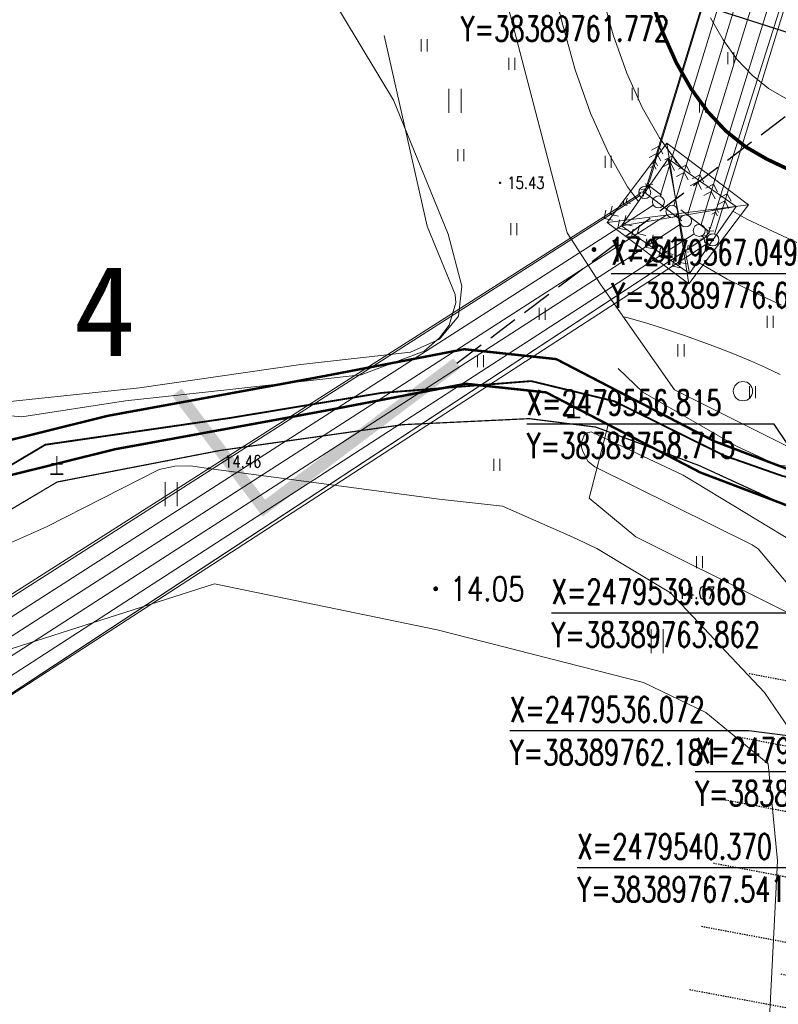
# Model space of a CAD drawing. Header units: millimetres. Extents: x 38389465 to 38395088, y 2473666 to 2480744.
# Tile 103 of 1056: x 38389692 to 38389755, y 2479515 to 2479596. Entities that reach past the tile are written whole.
import ezdxf
from ezdxf.enums import TextEntityAlignment as Align

# ---------------------------------------------------------------- set-up
doc = ezdxf.new("R2010")
doc.units = ezdxf.units.MM
doc.header["$LTSCALE"] = 2
for name, pattern in [('DASH', [0.35, 0.25, -0.1]), ('DOTE', [2.42, 2, -0.2, 0.02, -0.2]), ('X2', [10, 8, -2]), ('X5', [3, 2, -1])]:
    doc.linetypes.add(name, pattern=pattern)
doc.layers.get('0').update_dxf_attribs({"linetype": 'CONTINUOUS', "lineweight": 9})
doc.layers.get('Defpoints').update_dxf_attribs({"linetype": 'CONTINUOUS', "lineweight": 9})
for name, color, linetype in [('DIM_COOR', 3, 'CONTINUOUS'), ('DIM_SYMB', 3, 'CONTINUOUS'), ('GCD', 251, 'CONTINUOUS'), ('PUB_TEXT', 7, 'CONTINUOUS'), ('w-场地台阶', 13, 'DOTE'), ('远期红线', 30, 'CONTINUOUS')]:
    doc.layers.add(name, color=color, linetype=linetype)
for name, color, linetype, lineweight in [('下沉式地面绿化', 80, 'CONTINUOUS', 9), ('地形图', 251, 'CONTINUOUS', 9), ('普通绿地填充', 114, 'CONTINUOUS', 9)]:
    doc.layers.add(name, color=color, linetype=linetype, lineweight=lineweight)
doc.styles.add('_TCH_DIM', font='SIMPLEX', dxfattribs={"bigfont": 'GBCBIG'})
doc.styles.add('HZ', font='txt.shx', dxfattribs={"width": 0.8, "bigfont": 'hztxt.shx'})
doc.styles.add('正等线体', font='rs.shx', dxfattribs={"bigfont": 'hztxt.shx'})
doc.styles.add('黑体', font='simhei.ttf', dxfattribs={"height": 3.5})
doc.linetypes.add('10421', pattern='A,2,[150,AAA.SHX,S=1,R=0,X=0,Y=1],1e-11', length=2)
doc.linetypes.add('10422', pattern='A,2,[150,AAA.SHX,S=1,R=0,X=0,Y=1],2,[177,AAA.SHX,S=1,R=0,X=0,Y=0.8],1e-09', length=4)
doc.linetypes.add('1161', pattern='A,0,[149,AAA.SHX,S=0.1,R=0,X=0,Y=0],-1.6', length=1.6)
doc.linetypes.add('833', pattern='A,2,[150,AAA.SHX,S=0.8,R=0,X=0,Y=0.8],2,[150,AAA.SHX,S=2,R=0,X=0,Y=2],1e-11', length=4)

# ---------------------------------------------------------------- blocks, each defined once
blk = doc.blocks.new('gc121')
for p, q in [((-0.5, -1), (-0.5, 1)), ((0.5, -1), (0.5, 1))]:
    blk.add_line(p, q)
blk = doc.blocks.new('gc013a')
at = {"linetype": 'Continuous'}
blk.add_line((0.5, 0), (4, 0), dxfattribs=at)
at = {"linetype": 'Continuous', "flags": 128}
for points in [[(2.884, 0.5), (3.384, 0), (2.884, -0.5)], [(3.5, 0.5), (4, 0), (3.5, -0.5)]]:
    blk.add_lwpolyline(points, dxfattribs=at)
blk = doc.blocks.new('gc013g')
at = {"linetype": 'Continuous', "flags": 128}
for points in [[(-1.12, 0.5), (-0.62, 0), (-1.12, -0.5)], [(-0.5, 0.5), (0, 0), (-0.5, -0.5)]]:
    blk.add_lwpolyline(points, dxfattribs=at)
blk = doc.blocks.new('GC200')
at = {"linetype": 'Continuous', "const_width": 0.2, "flags": 128}
blk.add_lwpolyline([(-0.1, 0, 1), (0.1, 0, 1)], format="xyb", close=True, dxfattribs=at)
blk = doc.blocks.new('D地块地形图')
at = {"layer": '地形图', "linetype": 'Continuous'}
for p, q in [((-516.76, -150.973), (-506.884, -119.753)), ((-514.583, -123.229), (-521.837, -147.105)), ((-520.887, -145.554), (-519.072, -157.201)), ((-522.673, -149.352), (-522.662, -149.338)), ((-522.58, -149.232), (-522.662, -149.338)), ((-522.57, -149.218), (-522.58, -149.232)), ((-641.719, -225.304), (-524.511, -150.626)), ((-525.827, -152.112), (-514.132, -150.644)), ((-517.618, -153.214), (-517.607, -153.199)), ((-517.607, -153.199), (-517.525, -153.093)), ((-517.515, -153.079), (-517.525, -153.093)), ((-519.441, -154.51), (-640.244, -233.884))]:
    blk.add_line(p, q, dxfattribs=at)
at = {"layer": '地形图', "linetype": '10421', "flags": 128}
for points in [[(-587.083, -155.966), (-585.136, -164.731), (-583.551, -165.917), (-581.241, -167.284), (-580.301, -167.657), (-574.309, -168.225), (-565.72, -166.892), (-557.31, -165.98), (-557.31, -165.98), (-546.195, -164.725), (-546.195, -164.725), (-546.195, -164.725), (-540.991, -162.764), (-539.697, -161.668), (-538.906, -160.626), (-538.365, -158.771), (-538.402, -158.078), (-540.72, -152.434), (-544.291, -136.644)], [(-480.537, -175.907), (-488.594, -171.766), (-489.661, -171.41), (-492.965, -171.108), (-498.124, -171.108), (-500.839, -171.21), (-501.748, -171.051), (-506.422, -168.706), (-507.618, -167.727), (-508.018, -167.698), (-508.79, -168.158), (-509.403, -169.474), (-509.836, -171.676), (-510.515, -172.337), (-511.724, -172.215), (-515.124, -170.654), (-522.882, -166.161), (-524.917, -164.218)], [(-507.927, -223.099), (-507.918, -223.056), (-508.214, -218.938), (-507.683, -208.14), (-507.683, -208.14), (-507.683, -208.14), (-508.672, -197.166), (-509.072, -196.508), (-512.804, -191.035), (-520.583, -182.783), (-526.693, -179.123), (-526.693, -179.123), (-528.674, -178.168), (-534.498, -175.614), (-539.742, -175.024), (-558.828, -172.489), (-558.828, -172.489), (-558.828, -172.489), (-560.332, -172.275), (-561.639, -172.286), (-562.936, -172.571), (-572.245, -177.333), (-577.76, -179.757), (-578.293, -180.144), (-578.984, -180.639), (-591.985, -192.62), (-592.416, -192.944), (-603.727, -197.615), (-614.411, -202.245), (-627.933, -206.774), (-644.415, -209.623)]]:
    blk.add_lwpolyline(points, dxfattribs=at)
at = {"layer": '地形图', "linetype": 'Continuous', "flags": 128}
blk.add_lwpolyline([(-525.827, -152.112), (-520.887, -145.554), (-514.132, -150.644), (-519.072, -157.201)], close=True, dxfattribs=at)
at = {"layer": '地形图', "linetype": '10422', "const_width": 0.00000202, "flags": 128}
for points in [[(-521.043, -146.445, -0.947675), (-520, -147.128, -1.030689), (-521.043, -146.445)], [(-525.076, -152.393, -0.967501), (-524.35, -151.528, -1.060817), (-525.076, -152.393)]]:
    blk.add_lwpolyline(points, format="xyb", close=True, dxfattribs=at)
at = {"layer": '地形图', "linetype": 'X2', "const_width": 0.15, "flags": 128}
for points in [[(-537.352, -165.664), (-532.121, -165.251), (-525.236, -166.919), (-516.148, -171.412), (-511.302, -173.114), (-495.629, -176.408), (-479.329, -178.383), (-472.463, -179.49), (-456.402, -177.648), (-439.432, -173.17), (-429.305, -165.884), (-413.032, -151.88), (-401.315, -147.891), (-397.787, -147.92), (-394.038, -147.977), (-391.126, -148.727), (-389.214, -149.698), (-382.471, -154.773), (-378.783, -158.272), (-376.054, -163.462), (-369.323, -176.263), (-365.795, -182.002), (-356.184, -188.299), (-338.872, -195.117), (-327.989, -197.649), (-322.988, -197.246)], [(-537.352, -165.664), (-544.526, -166.231), (-557.043, -168.303), (-557.043, -168.303), (-572.354, -170.521), (-577.2, -173.4), (-584.833, -177.968), (-596.161, -187.899), (-605.332, -193.868), (-611.557, -197.097), (-614.579, -198.081), (-631.658, -202.557), (-645.318, -204.372)]]:
    blk.add_lwpolyline(points, dxfattribs=at)
at = {"layer": '地形图', "linetype": 'X5', "flags": 128}
blk.add_lwpolyline([(-522.824, -149.551), (-517.769, -153.412), (-517.363, -152.88), (-522.418, -149.019)], close=True, dxfattribs=at)
at = {"layer": '地形图', "linetype": '10422', "flags": 128}
for points in [[(-515.69, -151.272, 0.00000202, 0.00000202, -1.630089), (-514.512, -151.015, 0, 0, -0.567221), (-515.69, -151.272, 0.00000202, 0.00000202, 0)], [(-518.909, -155.717, 0.00000202, 0.00000202, -0.60676), (-518.822, -156.768, 0, 0, -1.594202), (-518.909, -155.717, 0.00000202, 0.00000202, 0)]]:
    blk.add_lwpolyline(points, format="xyseb", close=True, dxfattribs=at)
at = {"layer": '地形图', "linetype": 'Continuous', "flags": 128}
blk.add_lwpolyline([(-517.769, -153.412), (-640.244, -233.884)], dxfattribs=at)
at = {"layer": '地形图', "linetype": 'Continuous', "const_width": 0.1, "flags": 128}
blk.add_lwpolyline([(-495.97, -178.315), (-510.672, -175.709), (-518.202, -172.247), (-518.202, -172.247), (-526.778, -169.058), (-532.282, -168.361), (-542.746, -168.86), (-557.846, -170.99), (-557.846, -170.99), (-571.371, -173.607), (-582.553, -180.25), (-582.553, -180.25), (-582.553, -180.25), (-595.352, -190.101), (-603.786, -195.931), (-609.411, -199.487), (-614.128, -201.252), (-628.918, -204.545), (-644.748, -207.687)], dxfattribs=at)
at = {"layer": '地形图', "linetype": '833', "flags": 128}
blk.add_lwpolyline([(-488.917, -216.065), (-489.412, -215.768), (-495.868, -199.899), (-499.752, -192.624), (-508.746, -179.68), (-509.31, -179.217), (-509.31, -179.217), (-509.31, -179.217), (-519.524, -173.052), (-527.146, -169.451), (-527.496, -169.54), (-527.727, -169.723), (-527.92, -170.247), (-527.954, -170.727), (-527.827, -171.069), (-527.399, -171.903), (-526.858, -172.351), (-513.828, -178.802), (-513.317, -179.147), (-507.642, -185.914), (-501.986, -192.991), (-501.707, -193.571), (-500.937, -198.845), (-501.735, -209.443), (-503.649, -223.797)], dxfattribs=at)
at = {"layer": '地形图', "linetype": 'Continuous', "zscale": 1.000004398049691}
for name, p, xscale, yscale, rotation in [('gc121', (-540.992, -137.446), 0.5000021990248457, 0.5000021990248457, 359.999785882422), ('gc013a', (-522.418, -149.019), 0.5000021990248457, 0.5000021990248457, 73.10065060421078), ('gc013g', (-522.662, -149.338), 0.5000021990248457, 0.5000021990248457, 52.62725947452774), ('gc013g', (-522.58, -149.232), 0.5000021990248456, 0.5000021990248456, 232.6272594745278), ('gc013a', (-517.363, -152.88), 0.5000021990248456, 0.5000021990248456, 72.44648304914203), ('gc013g', (-517.607, -153.199), 0.5000021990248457, 0.5000021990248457, 52.62725935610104), ('gc013g', (-517.525, -153.093), 0.5000021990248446, 0.5000021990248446, 232.627259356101)]:
    blk.add_blockref(name, p, dxfattribs=dict(at, xscale=xscale, yscale=yscale, rotation=rotation))
at = {"layer": '地形图', "linetype": 'Continuous', "xscale": 0.5, "yscale": 0.5}
for p in [(-533.716, -138.983), (-515.583, -138.506), (-523.514, -141.478), (-517.934, -142.515), (-537.952, -146.552), (-525.736, -147.105), (-533.557, -152.673), (-531.217, -159.692), (-512.326, -160.351), (-519.712, -162.703), (-536.303, -163.592), (-513.786, -166.159), (-534.962, -172.182), (-518.177, -180.247)]:
    blk.add_blockref('gc121', p, dxfattribs=at)
at = {"layer": '地形图', "linetype": 'Continuous'}
ref = blk.add_blockref('GC200', (-534.695, -148.833), dxfattribs=dict(at, xscale=0.5, yscale=0.5, zscale=0.5))
ref.add_attrib('height', '15.43', dxfattribs={"layer": 'GCD', "linetype": 'Continuous', "height": 1, "style": '正等线体', "width": 0.8}).set_placement((-534.095, -148.833), align=Align.MIDDLE_LEFT)
for p, xscale, yscale, rotation in [((-522.824, -149.551), 0.5, 0.5, 212.5027393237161), ((-517.769, -153.412), 0.4999999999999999, 0.4999999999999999, 213.3068452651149)]:
    blk.add_blockref('gc013a', p, dxfattribs=dict(at, xscale=xscale, yscale=yscale, rotation=rotation))
ref = blk.add_blockref('GC200', (-558.828, -172.489), dxfattribs=dict(at, xscale=0.5, yscale=0.5, zscale=0.5))
ref.add_attrib('height', '14.46', dxfattribs={"layer": 'GCD', "linetype": 'Continuous', "height": 1, "style": '正等线体', "width": 0.8}).set_placement((-557.548, -171.903), align=Align.MIDDLE_LEFT)
ref = blk.add_blockref('GC200', (-520.583, -182.783), dxfattribs=dict(at, xscale=0.5, yscale=0.5, zscale=0.5))
ref.add_attrib('height', '14.07', dxfattribs={"layer": 'GCD', "linetype": 'Continuous', "height": 1, "style": '正等线体', "width": 0.8}).set_placement((-519.983, -182.783), align=Align.MIDDLE_LEFT)
at = {"layer": '地形图', "linetype": 'Continuous', "style": 'HZ', "width": 0.8}
for p in [(-528.593, -167.596), (-571.39, -172.279)]:
    blk.add_text('土', height=1.5, rotation=359.99979, dxfattribs=at).set_placement(p, align=Align.MIDDLE)
blk = doc.blocks.new('A$C524C742E')
at = {"layer": 'DIM_SYMB', "linetype": 'DASH', "ltscale": 5}
blk.add_line((262.555, -1062.605), (685.44, -745.021), dxfattribs=at)
at = {"layer": 'DIM_SYMB', "linetype": 'ByBlock', "const_width": 1}
blk.add_lwpolyline([(239.356, -1065.02), (246.562, -1074.615), (262.555, -1062.605)], dxfattribs=at)
at = {"layer": 'PUB_TEXT', "linetype": 'ByBlock', "style": '黑体'}
blk.add_text('4', height=7.511, dxfattribs=at).set_placement((230.819, -1062.023))
blk = doc.blocks.new('Gc122')
blk.add_circle((0, 0), 0.8)
blk = doc.blocks.new('gc170')
at = {"linetype": 'Continuous'}
blk.add_circle((0, 0), 0.5, dxfattribs=at)
blk = doc.blocks.new('地形图')
at = {"layer": '地形图', "color": 251, "linetype": 'Continuous'}
for p, q in [((38389798.975, 2479761.048), (38389745.248, 2479585.666)), ((38389800.293, 2479760.596), (38389746.378, 2479584.879)), ((38389801.61, 2479760.144), (38389747.508, 2479584.092)), ((38389802.927, 2479759.692), (38389748.638, 2479583.306)), ((38389804.245, 2479759.239), (38389749.768, 2479582.519)), ((38389805.562, 2479758.787), (38389750.898, 2479581.733)), ((38389747.786, 2479575.137), (38389746.008, 2479584.615)), ((38389751.65, 2479580.685), (38389742.144, 2479579.067)), ((38389740.706, 2479579.686), (38389618.249, 2479501.395)), ((38389741.837, 2479578.896), (38389618.249, 2479499.65)), ((38389742.968, 2479578.105), (38389618.249, 2479497.902)), ((38389744.1, 2479577.315), (38389618.249, 2479496.149)), ((38389745.231, 2479576.524), (38389618.249, 2479494.392)), ((38389746.362, 2479575.734), (38389618.249, 2479492.631))]:
    blk.add_line(p, q, dxfattribs=at)
at = {"layer": '地形图', "color": 251, "linetype": 'Continuous', "flags": 128}
for points in [[(38389749.519, 2479596.293), (38389750.556, 2479594.469), (38389751.705, 2479592.885), (38389752.965, 2479591.542), (38389754.337, 2479590.441), (38389755.821, 2479589.58)], [(38389756.721, 2479577.66), (38389754.646, 2479578.626), (38389752.54, 2479579.628), (38389751.382, 2479580.3)], [(38389747.324, 2479583.698), (38389746.872, 2479584.18), (38389745.29, 2479586.361), (38389743.862, 2479588.873), (38389742.588, 2479591.717), (38389741.468, 2479594.892), (38389740.502, 2479598.399), (38389739.653, 2479601.886), (38389738.887, 2479605), (38389738.201, 2479607.743), (38389737.597, 2479610.113), (38389737.075, 2479612.111), (38389736.634, 2479613.738), (38389736.275, 2479614.992), (38389735.997, 2479615.873), (38389735.626, 2479616.781), (38389734.986, 2479618.114), (38389734.078, 2479619.87), (38389733.177, 2479621.538)], [(38389743.546, 2479581.081), (38389742.657, 2479582.307), (38389741.034, 2479585.163), (38389739.586, 2479588.396), (38389738.312, 2479592.006), (38389737.214, 2479595.993), (38389736.26, 2479599.925), (38389735.421, 2479603.37), (38389734.696, 2479606.327), (38389734.087, 2479608.796), (38389733.592, 2479610.777), (38389733.211, 2479612.271), (38389732.946, 2479613.278), (38389732.795, 2479613.797), (38389732.535, 2479614.348), (38389731.946, 2479615.452), (38389731.623, 2479616.034)], [(38389755.396, 2479572.515), (38389753.23, 2479573.538), (38389750.9, 2479574.652), (38389748.577, 2479576), (38389748.455, 2479576.098)], [(38389755.301, 2479566.77), (38389754.086, 2479567.338), (38389752.823, 2479567.896), (38389751.513, 2479568.443), (38389750.155, 2479568.98), (38389748.749, 2479569.507), (38389747.296, 2479570.024), (38389745.795, 2479570.531), (38389744.246, 2479571.027), (38389742.604, 2479571.473), (38389742.322, 2479571.53)]]:
    blk.add_lwpolyline(points, dxfattribs=at)
for points, const_width in [([(38389756.062, 2479583.714), (38389754.181, 2479584.604), (38389752.417, 2479585.627), (38389750.786, 2479586.937), (38389749.288, 2479588.533), (38389747.923, 2479590.415), (38389746.691, 2479592.583), (38389745.591, 2479595.037), (38389744.624, 2479597.778)], 0.3), ([(38389944.136, 2479532.937), (38389923.388, 2479536.531), (38389904.97, 2479543.553), (38389895.438, 2479548.689), (38389886.188, 2479565.048), (38389878.008, 2479575.816), (38389872.105, 2479579.388), (38389864.855, 2479580.339), (38389855.515, 2479576.444), (38389843.957, 2479563.299), (38389836.321, 2479555.418), (38389823.668, 2479551.638), (38389819.679, 2479550.75), (38389807.473, 2479548.887), (38389794.375, 2479549.167), (38389777.292, 2479552.222), (38389760.303, 2479554.235), (38389748.684, 2479558.651), (38389735.913, 2479565.283), (38389729.246, 2479566), (38389718.507, 2479563.938), (38389714.741, 2479563.235), (38389700.204, 2479560.576), (38389688.505, 2479557.669)], 0.2)]:
    blk.add_lwpolyline(points, dxfattribs=dict(at, const_width=const_width))
at = {"layer": '地形图', "color": 251, "linetype": '10421', "flags": 128}
for points in [[(38390034.617, 2479608.863), (38390024.492, 2479595.31), (38390003.664, 2479571.985), (38389981.871, 2479553.629), (38389957.352, 2479542.247), (38389953.309, 2479542.448), (38389946.663, 2479542.904), (38389937.298, 2479543.614), (38389932.773, 2479544.972), (38389917.56, 2479556.229), (38389913.737, 2479559.711), (38389910.689, 2479560.165), (38389906.103, 2479559.104), (38389900.623, 2479557.688), (38389897.119, 2479558.22), (38389894.537, 2479560.23), (38389885.652, 2479573.773), (38389878.323, 2479583.242), (38389875.337, 2479584.834), (38389869.221, 2479586.656), (38389861.23, 2479587.026), (38389857.736, 2479585.156), (38389842.605, 2479570.289), (38389831.437, 2479559.454), (38389827.932, 2479557.741), (38389822.311, 2479555.913), (38389817.013, 2479554.833), (38389800.437, 2479553.041), (38389786.574, 2479554.523), (38389768.233, 2479558.136), (38389756.134, 2479560.68), (38389746.548, 2479565.507), (38389740.389, 2479574.284), (38389737.657, 2479578.508), (38389729.688, 2479608.974), (38389730.163, 2479613.508), (38389733.411, 2479619.128), (38389732.896, 2479624.444), (38389731.466, 2479627.003), (38389725.951, 2479630.92), (38389721.181, 2479634.513), (38389706.554, 2479647.52), (38389701.144, 2479658.614), (38389698.626, 2479689.976), (38389697.229, 2479695.231), (38389696.16, 2479697.211), (38389688.047, 2479701.341), (38389672.854, 2479704.64), (38389659.741, 2479702.71), (38389655.07, 2479700.313), (38389653.806, 2479697.081), (38389655.437, 2479669.93), (38389661.69, 2479628.761), (38389672.622, 2479597.16), (38389679.651, 2479570.261), (38389680.923, 2479562.702), (38389680.101, 2479560.241), (38389678.301, 2479557.256), (38389664.978, 2479538.428), (38389663.621, 2479537.011), (38389659.84, 2479535.162), (38389650.757, 2479533.56), (38389641.398, 2479533.441), (38389618.249, 2479530.422)], [(38389752.247, 2479485.576), (38389753.286, 2479491.263), (38389755.068, 2479526.488), (38389754.306, 2479534.538), (38389749.136, 2479538.771), (38389743.97, 2479541.27), (38389726.884, 2479545.623), (38389708.448, 2479549.418), (38389688.987, 2479543.218), (38389670.98, 2479529.271), (38389653.678, 2479523.938), (38389628.074, 2479516.962), (38389618.249, 2479516.692)]]:
    blk.add_lwpolyline(points, dxfattribs=at)
blk.add_lwpolyline([(38389662.161, 2479651.391), (38389668.552, 2479615.119), (38389675.669, 2479595.127), (38389679.703, 2479577.666), (38389682.103, 2479566.428), (38389683.114, 2479562.761), (38389683.921, 2479561.807), (38389685.513, 2479561.352), (38389687.288, 2479561.862), (38389688.315, 2479563.843), (38389689.687, 2479564.329), (38389702.231, 2479565.649), (38389715.602, 2479567.59), (38389724.667, 2479568.609), (38389727.067, 2479569.704), (38389728.639, 2479571.585), (38389728.935, 2479574.088), (38389727.803, 2479578.385), (38389723.272, 2479589.478), (38389717.736, 2479598.661), (38389715.359, 2479610.713), (38389715.341, 2479611.371), (38389715.667, 2479617.834), (38389712.6, 2479628.51), (38389708.007, 2479640.436), (38389705.676, 2479642.906), (38389704.347, 2479643.571), (38389702.63, 2479644.636), (38389701.066, 2479647.063), (38389697.637, 2479655.922), (38389694.671, 2479685.917), (38389693.801, 2479694.234), (38389692.014, 2479696.681), (38389688.436, 2479697.883), (38389682.872, 2479699.793), (38389671.645, 2479701.832), (38389662.899, 2479701.784), (38389659.554, 2479700.326), (38389657.684, 2479697.795), (38389657.17, 2479694.497)], close=True, dxfattribs=at)
at = {"layer": '地形图', "color": 251, "linetype": 'Continuous', "flags": 128}
blk.add_lwpolyline([(38389747.786, 2479575.137), (38389751.65, 2479580.685), (38389746.008, 2479584.615), (38389742.144, 2479579.067)], close=True, dxfattribs=at)
at = {"layer": '地形图', "color": 251, "linetype": 'X5', "const_width": 0.2, "flags": 128}
blk.add_lwpolyline([(38389946.048, 2479536.522), (38389926.343, 2479539.384), (38389908.078, 2479545.611), (38389897.831, 2479551.132), (38389888.938, 2479566.858), (38389880.245, 2479578.302), (38389873.216, 2479582.557), (38389864.406, 2479583.711), (38389853.549, 2479579.184), (38389841.542, 2479565.528), (38389834.558, 2479558.321), (38389823.044, 2479554.881), (38389818.67, 2479553.46), (38389807.289, 2479551.723), (38389794.657, 2479551.993), (38389777.708, 2479555.024), (38389760.983, 2479557.006), (38389749.843, 2479561.239), (38389736.745, 2479568.041), (38389729.128, 2479568.861), (38389718.094, 2479566.742), (38389714.378, 2479566.047), (38389699.608, 2479563.345), (38389687.407, 2479560.313), (38389683.287, 2479557.826), (38389677.327, 2479550.526), (38389667.577, 2479536.301), (38389662.795, 2479532.747), (38389651.662, 2479530.455), (38389638.864, 2479529.359), (38389632.321, 2479529.03), (38389630.19, 2479528.923), (38389621.138, 2479528.471), (38389618.249, 2479528.328)], dxfattribs=at)
at = {"layer": '地形图', "color": 251, "linetype": '1161', "flags": 128}
blk.add_lwpolyline([(38389741.058, 2479562.611), (38389739.485, 2479556.532), (38389743.346, 2479553.313), (38389765.37, 2479542.334), (38389778.29, 2479534.944), (38389803.117, 2479533.595), (38389812.081, 2479532.035), (38389818.34, 2479530.726), (38389820.085, 2479526.144)], dxfattribs=at)
at = {"layer": '地形图', "color": 251, "linetype": 'Continuous'}
for name, p, xscale, yscale, zscale, rotation in [('gc121', (38389728.365, 2479589.428), 1.000001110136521, 1.000001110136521, 1.000001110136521, 359.9999912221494), ('gc013a', (38389744.076, 2479581.841), 1.000001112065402, 1.000001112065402, 1.000001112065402, 72.96781400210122), ('gc013a', (38389745.204, 2479581.055), 1.00000111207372, 1.00000111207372, 1.00000111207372, 72.94250512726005), ('gc013a', (38389746.333, 2479580.269), 1.000001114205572, 1.000001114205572, 1.000001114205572, 72.91731879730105), ('gc013a', (38389747.461, 2479579.483), 1.00000111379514, 1.00000111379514, 1.00000111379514, 72.89223040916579), ('gc013a', (38389748.589, 2479578.697), 1.000001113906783, 1.000001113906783, 1.000001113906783, 72.867239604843), ('gc013a', (38389744.076, 2479581.841), 1.000001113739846, 1.000001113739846, 1.000001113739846, 212.5923362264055), ('gc170', (38389744.076, 2479581.841), 1.000001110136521, 1.000001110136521, 1.000001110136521, 359.9999912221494), ('gc013a', (38389749.718, 2479577.911), 1.000001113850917, 1.000001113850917, 1.000001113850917, 72.84234238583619), ('gc013a', (38389745.204, 2479581.055), 1.000001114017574, 1.000001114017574, 1.000001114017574, 212.6682353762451), ('gc170', (38389745.204, 2479581.055), 1.000001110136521, 1.000001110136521, 1.000001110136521, 359.9999912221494), ('gc013a', (38389746.333, 2479580.269), 1.000001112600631, 1.000001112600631, 1.000001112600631, 212.7438997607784), ('gc170', (38389746.333, 2479580.269), 1.000001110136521, 1.000001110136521, 1.000001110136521, 359.9999912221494), ('gc013a', (38389747.461, 2479579.483), 1.000001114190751, 1.000001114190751, 1.000001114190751, 212.8194463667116), ('gc170', (38389747.461, 2479579.483), 1.000001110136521, 1.000001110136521, 1.000001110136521, 359.9999912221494), ('gc170', (38389748.589, 2479578.697), 1.000001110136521, 1.000001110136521, 1.000001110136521, 359.9999912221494), ('gc013a', (38389748.589, 2479578.697), 1.000001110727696, 1.000001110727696, 1.000001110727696, 212.8948761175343), ('gc170', (38389749.718, 2479577.911), 1.000001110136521, 1.000001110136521, 1.000001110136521, 359.9999912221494), ('gc013a', (38389749.718, 2479577.911), 1.00000111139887, 1.00000111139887, 1.00000111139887, 212.9702142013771), ('Gc122', (38389752.209, 2479565.385), 1.000001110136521, 1.000001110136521, 1.000001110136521, 359.9999912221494), ('gc121', (38389704.859, 2479556.859), 1.000001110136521, 1.000001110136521, 1.000001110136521, 359.9999912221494), ('gc121', (38389745.094, 2479544.689), 1.000001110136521, 1.000001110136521, 1.000001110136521, 359.9999912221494)]:
    blk.add_blockref(name, p, dxfattribs=dict(at, xscale=xscale, yscale=yscale, zscale=zscale, rotation=rotation))
ref = blk.add_blockref('GC200', (38389739.877, 2479577.113), dxfattribs=dict(at, xscale=1.000001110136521, yscale=1.000001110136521, zscale=1.000001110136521, rotation=359.9999912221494))
ref.add_attrib('height', '17.51', dxfattribs={"layer": 'GCD', "linetype": 'Continuous', "height": 2, "rotation": 359.99999, "style": 'HZ', "width": 0.8}).set_placement((38389741.077, 2479577.113), align=Align.MIDDLE_LEFT)
ref = blk.add_blockref('GC200', (38389726.766, 2479549.023), dxfattribs=dict(at, xscale=1.000001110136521, yscale=1.000001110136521, zscale=1.000001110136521, rotation=359.9999912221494))
ref.add_attrib('height', '14.05', dxfattribs={"layer": 'GCD', "linetype": 'Continuous', "height": 2, "rotation": 359.99999, "style": 'HZ', "width": 0.8}).set_placement((38389727.966, 2479549.023), align=Align.MIDDLE_LEFT)
blk = doc.blocks.new('$LinePat$填挖边坡')
at = {"color": 0}
for p, q in [((0, 0), (0, -1500)), ((300, 0), (300, -600))]:
    blk.add_line(p, q, dxfattribs=at)
at = {"layer": 'Defpoints', "color": 0}
blk.add_point((600, 0), dxfattribs=at)
blk = doc.blocks.new('dfgdfg221')
at = {"layer": 'w-场地台阶', "linetype": 'ByBlock', "xscale": 0.008875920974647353, "yscale": 0.008, "zscale": 0.008, "rotation": 259.3395765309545}
for p in [(-145.564, -20.98), (-146.549, -26.214), (-147.534, -31.448), (-148.519, -36.681), (-149.504, -41.915), (-150.49, -47.149)]:
    blk.add_blockref('$LinePat$填挖边坡', p, dxfattribs=at)
blk = doc.blocks.new('dfgdfg24')
at = {"layer": 'DIM_COOR', "color": 3}
for p, q in [((-113.256, -355.994), (-125.713, -352.04)), ((-112.951, -374.109), (-133.741, -374.109)), ((-120.246, -386.555), (-140.728, -386.555)), ((-116.313, -392.398), (-120.246, -386.555)), ((-117.888, -402.21), (-138.678, -402.21)), ((-122.341, -411.961), (-142.13, -411.961)), ((-112.847, -413.141), (-122.341, -411.961)), ((-116.443, -423.307), (-136.54, -423.307))]:
    blk.add_line(p, q, dxfattribs=at)
at = {"layer": 'PUB_TEXT', "style": '_TCH_DIM', "width": 0.705882}
for s, p in [('Y=38389761.772', (-146.195, -354.858)), ('X=2479567.049', (-133.741, -373.374)), ('Y=38389776.680', (-133.741, -376.927)), ('X=2479556.815', (-140.728, -385.82)), ('Y=38389758.715', (-140.728, -389.372)), ('X=2479539.668', (-138.678, -401.475)), ('Y=38389763.862', (-138.678, -405.027)), ('X=2479536.072', (-142.13, -411.226)), ('Y=38389762.181', (-142.13, -414.779)), ('X=2479540.370', (-136.54, -422.572)), ('Y=38389767.541', (-136.54, -426.125))]:
    blk.add_text(s, height=2.0825, rotation=0.00001, dxfattribs=at).set_placement(p)
blk = doc.blocks.new('d1fg23')
at = {"layer": 'DIM_COOR', "color": 3, "linetype": 'ByBlock'}
blk.add_line((-582.187, -512.422), (-602.284, -512.422), dxfattribs=at)
at = {"layer": 'PUB_TEXT', "linetype": 'ByBlock', "style": '_TCH_DIM', "width": 0.705882}
for s, p in [('X=2479523.928', (-602.284, -511.687)), ('Y=38389771.106', (-602.284, -515.239))]:
    blk.add_text(s, height=2.0825, dxfattribs=at).set_placement(p)
blk = doc.blocks.new('fsd1fsdf2')
at = {"layer": '普通绿地填充'}
h = blk.add_hatch(dxfattribs=at)
h.set_pattern_fill('草坪', color=80, angle=38.83647, style=0)
h.set_pattern_definition([(77.673, (-375.5005, -439.924), (-3.969955, 6.19027), [0.78, -0.156, 0.208, -0.156, 0.78, -3.12]), (77.673, (-375.7084, -440.145), (-3.969955, 6.19027), [0.52, -0.39, 0.78, -0.39, 0.52, -2.6]), (77.673, (-377.352, -437.923), (-3.969955, 6.19027), [0.65, -0.26, 0.65, -3.64]), (77.673, (-378.923, -440.241), (-3.969955, 6.19027), [0.26, -0.52, 0.26, -4.16]), (167.673, (-378.812, -439.733), (-6.19027, -3.969955), [0.468, -4.732]), (167.673, (-375.431, -438.875), (-6.19027, -3.969955), [0.52, -4.68]), (167.673, (-377.1854, -437.161), (-6.19027, -3.969955), [0.52, -4.68]), (122.673, (-375.2357, -438.2255), (-5.080113, 1.11016), [0.52, -6.83391]), (212.673, (-375.5244, -439.5464), (-1.11016, -5.080113), [0.52, -6.83391]), (141.1079, (-375.2944, -438.3724), (-5.080113, 1.110158), [0.52, -11.10755]), (153.6367, (-375.3753, -438.6209), (-5.080113, 1.110158), [0.52, -20.92015]), (153.6367, (-377.1298, -436.9068), (-5.080113, 1.110158), [0.416, -21.02415]), (153.6367, (-378.7898, -439.6312), (-5.080113, 1.110158), [0.364, -21.07615]), (181.7092, (-375.4864, -439.1289), (-5.080113, 1.110158), [0.52, -20.92015]), (181.7092, (-377.2409, -437.4148), (-5.080113, 1.110158), [0.416, -21.02415]), (181.7092, (-378.8342, -439.8344), (-5.080113, 1.110158), [0.364, -21.07615]), (194.238, (-375.5165, -439.3884), (-5.080113, 1.110158), [0.52, -11.10755])])
edge = h.paths.add_edge_path()
edge.add_line((-453.519, -713.225), (-433.344, -696.984))
edge.add_line((-433.344, -696.984), (-428.641, -702.826))
edge.add_line((-428.641, -702.826), (-420.363, -713.108))
edge.add_line((-420.363, -713.108), (-415.472, -719.183))
edge.add_line((-415.472, -719.183), (-411.499, -715.985))
edge.add_line((-411.499, -715.985), (-405.793, -723.074))
edge.add_line((-405.793, -723.074), (-403.113, -720.916))
edge.add_line((-403.113, -720.916), (-393.825, -732.454))
edge.add_line((-393.825, -732.454), (-393.846, -732.593))
edge.add_line((-393.846, -732.593), (-393.859, -732.678))
edge.add_line((-393.859, -732.678), (-393.98, -733.145))
edge.add_line((-393.98, -733.145), (-394.669, -733.372))
edge.add_line((-394.669, -733.372), (-397.695, -732.135))
edge.add_line((-397.695, -732.135), (-403.901, -729.598))
edge.add_line((-403.901, -729.598), (-416.618, -724.4))
edge.add_line((-416.618, -724.4), (-420.014, -721.666))
edge.add_line((-420.014, -721.666), (-422.997, -719.265))
edge.add_line((-422.997, -719.265), (-423.267, -719.238))
edge.add_line((-423.267, -719.238), (-433.261, -722.048))
edge.add_line((-433.261, -722.048), (-444.814, -726.431))
edge.add_line((-444.814, -726.431), (-450.047, -725.408))
edge.add_line((-450.047, -725.408), (-454.385, -724.559))
edge.add_line((-454.385, -724.559), (-461.747, -717.533))
edge.add_line((-461.747, -717.533), (-465.237, -714.761))
edge.add_line((-465.237, -714.761), (-466.044, -713.31))
edge.add_line((-466.044, -713.31), (-472.072, -712.68))
edge.add_line((-472.072, -712.68), (-476.643, -710.798))
edge.add_line((-476.643, -710.798), (-479.198, -706.562))
edge.add_line((-479.198, -706.562), (-478.794, -698.83))
edge.add_line((-478.794, -698.83), (-477.177, -687.437))
edge.add_line((-477.177, -687.437), (-472.912, -657.096))
edge.add_line((-472.912, -657.096), (-471.457, -651.124))
edge.add_line((-471.457, -651.124), (-470.357, -646.608))
edge.add_line((-470.357, -646.608), (-468.676, -643.012))
edge.add_line((-468.676, -643.012), (-467.554, -642.79))
edge.add_line((-467.554, -642.79), (-467.063, -642.693))
edge.add_line((-467.063, -642.693), (-471.147, -663.011))
edge.add_arc((-455.46, -666.164), 16, 168.63656, 218.83657)
edge.add_line((-467.923, -676.197), (-461.216, -684.529))
edge.add_line((-461.216, -684.529), (-470.563, -692.054))
edge.add_line((-470.563, -692.054), (-468.625, -694.461))
edge.add_line((-468.625, -694.461), (-472.131, -697.283))
edge.add_line((-472.131, -697.283), (-458.962, -713.641))
edge.add_line((-458.962, -713.641), (-455.456, -710.819))
edge.add_line((-455.456, -710.819), (-453.519, -713.225))
edge.add_line((-453.519, -713.225), (-453.519, -713.225))

msp = doc.modelspace()

# ---------------------------------------------------------------- block references
at = {"color": 3, "linetype": 'ByBlock'}
msp.add_blockref('fsd1fsdf2', (38390232.539, 2480182.673), dxfattribs=at)
at = {"linetype": 'Continuous'}
msp.add_blockref('D地块地形图', (38390266.789, 2479731.472), dxfattribs=at)
at = {"linetype": 'ByBlock'}
msp.add_blockref('dfgdfg221', (38389909.977, 2479560.763), dxfattribs=at)
at = {"layer": 'DIM_SYMB', "linetype": 'ByBlock'}
msp.add_blockref('A$C524C742E', (38389465.971, 2480630.314), dxfattribs=at)
at = {"layer": '下沉式地面绿化', "linetype": 'ByBlock'}
msp.add_blockref('d1fg23', (38390350.54, 2480046.279), dxfattribs=at)
at = {"layer": '地形图'}
msp.add_blockref('地形图', (0, 0), dxfattribs=at)
at = {"layer": '远期红线', "linetype": 'ByBlock'}
msp.add_blockref('dfgdfg24', (38389875.028, 2479949.213), dxfattribs=at)

doc.saveas('drawing.dxf')
